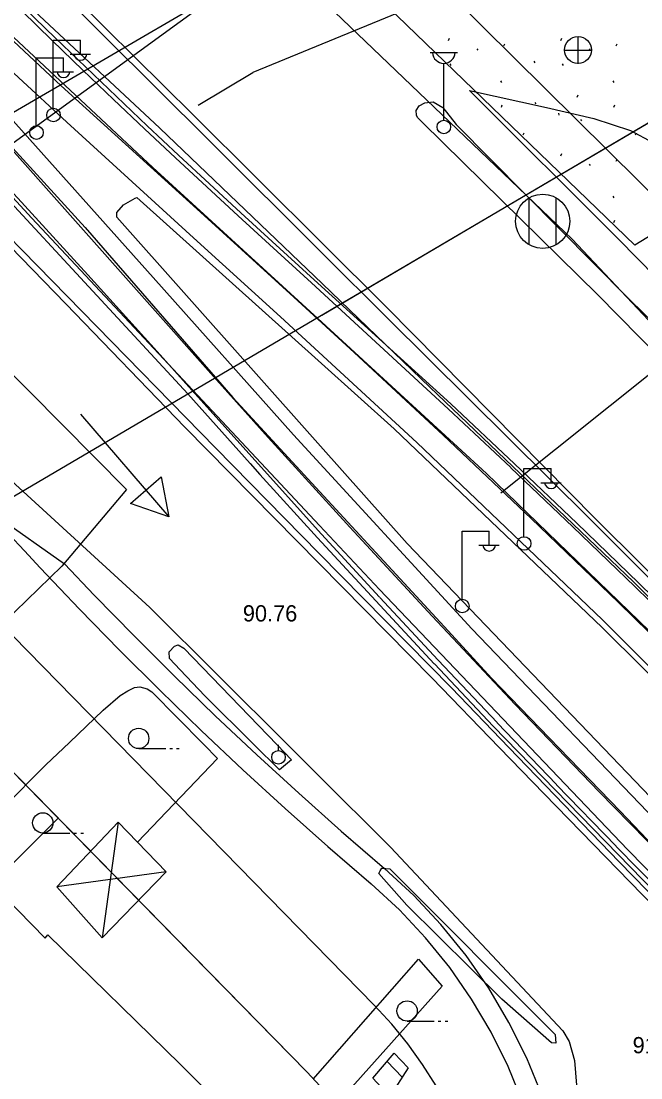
# Model space of a CAD drawing. Extents: x 412225 to 413380, y 4456471 to 4457189.
# Drawn here: x 412750 to 412795.7, y 4456566 to 4456643.9 of the extents above; entities that cross this region are included whole.
import ezdxf

# ---------------------------------------------------------------- set-up
doc = ezdxf.new("R2010")
doc.units = 0
for name, color, linetype in [('0_HALİHAZIR', 7, 'Continuous'), ('0_KADASTRO', 7, 'Continuous'), ('1_DÜZENLEME', 7, 'Continuous'), ('1_DÜZENLEME_SB', 7, 'Continuous'), ('1_PLAN_DEĞİŞİKLİĞİ_ONAMA_SINIRI', 7, 'Continuous'), ('HAT_ENERJI_NAKIL_HAT', 7, 'Continuous'), ('KST_ENERJI_NAKIL_HAT', 7, 'Continuous'), ('Level 28', 7, 'Continuous'), ('Level 29', 7, 'Continuous'), ('Level 34', 7, 'Continuous'), ('Level 41', 7, 'Continuous'), ('Level 54', 7, 'Continuous'), ('Level 62', 7, 'Continuous')]:
    doc.layers.add(name, color=color, linetype=linetype)

msp = doc.modelspace()

# ---------------------------------------------------------------- linework, layer by layer
at = {"layer": '0_HALİHAZIR'}
for p, q in [((412752.369, 4456637.537), (412752.369, 4456642.537)), ((412752.369, 4456642.537), (412754.369, 4456642.537)), ((412754.369, 4456641.537), (412754.369, 4456642.537)), ((412791.107, 4456640.805), (412791.107, 4456642.805)), ((412753.609, 4456641.497), (412755.109, 4456641.497)), ((412780.188, 4456641.635), (412782.188, 4456641.635)), ((412790.087, 4456641.795), (412792.087, 4456641.795)), ((412751.116, 4456636.246), (412751.116, 4456641.246)), ((412751.116, 4456641.246), (412753.116, 4456641.246)), ((412753.116, 4456640.246), (412753.116, 4456641.246)), ((412781.188, 4456636.635), (412781.188, 4456640.828)), ((412752.356, 4456640.206), (412753.856, 4456640.206)), ((412787.489, 4456627.445), (412787.49, 4456630.905)), ((412789.489, 4456627.445), (412789.49, 4456630.905)), ((412754.364, 4456614.947), (412760.898, 4456607.377)), ((412758.06, 4456608.362), (412760.334, 4456610.325)), ((412760.334, 4456610.325), (412760.898, 4456607.377)), ((412787.103, 4456605.928), (412787.103, 4456610.928)), ((412787.103, 4456610.928), (412789.103, 4456610.928)), ((412789.103, 4456609.928), (412789.103, 4456610.928)), ((412788.343, 4456609.888), (412789.843, 4456609.888)), ((412760.898, 4456607.377), (412758.06, 4456608.362)), ((412758.125, 4456608.339), (412758.125, 4456608.339)), ((412758.125, 4456608.339), (412758.125, 4456608.339)), ((412782.538, 4456601.31), (412782.538, 4456606.31)), ((412782.538, 4456606.31), (412784.538, 4456606.31)), ((412784.538, 4456605.31), (412784.538, 4456606.31)), ((412783.778, 4456605.27), (412785.278, 4456605.27)), ((412758.669, 4456590.269), (412760.669, 4456590.269)), ((412760.969, 4456590.269), (412761.169, 4456590.269)), ((412761.469, 4456590.269), (412761.669, 4456590.269)), ((412768.984, 4456590.127), (412768.984, 4456590.543)), ((412757.157, 4456584.842), (412755.978, 4456576.307)), ((412751.591, 4456584.036), (412753.591, 4456584.036)), ((412753.891, 4456584.036), (412754.091, 4456584.036)), ((412754.391, 4456584.036), (412754.591, 4456584.036)), ((412760.694, 4456581.182), (412752.639, 4456580.071)), ((412778.478, 4456570.157), (412780.478, 4456570.157)), ((412780.778, 4456570.157), (412780.978, 4456570.157)), ((412781.278, 4456570.157), (412781.478, 4456570.157)), ((412778.104, 4456566.016), (412777.002, 4456567.184))]:
    msp.add_line(p, q, dxfattribs=at)
for points in [[(412772.251, 4456626.783), (412763.89, 4456635.12), (412748.385, 4456650.538), (412731.443, 4456666.942), (412710.113, 4456688.263), (412692.435, 4456706.083), (412681.019, 4456717.423), (412678.45, 4456719.969)], [(412772.26, 4456627.522), (412762.677, 4456637.055), (412749.835, 4456649.77), (412734.22, 4456665.484), (412719.789, 4456680.016), (412703.527, 4456696.182), (412689.412, 4456710.505), (412681.469, 4456718.607)], [(412678.292, 4456716.934), (412694.321, 4456701.011), (412718.552, 4456676.12), (412741.65, 4456653.382), (412760.23, 4456636.05), (412772.226, 4456624.557)], [(412678.11, 4456713.411), (412678.459, 4456713.06), (412689.918, 4456701.64), (412706.653, 4456684.61), (412722.304, 4456668.683), (412740.094, 4456651.438), (412748.66, 4456643.477), (412759.708, 4456633.136), (412770.737, 4456623.058), (412772.193, 4456621.722)], [(412677.858, 4456708.494), (412692.58, 4456693.592), (412704.407, 4456681.733), (412722.695, 4456663.083), (412737.788, 4456647.114), (412745.787, 4456638.487), (412754.724, 4456628.707), (412765.624, 4456616.178), (412772.048, 4456609.212)], [(412772.02, 4456606.726), (412750.79, 4456629.408), (412727.707, 4456654.48), (412698.187, 4456684.8), (412683.339, 4456699.754), (412677.713, 4456705.649)], [(412677.526, 4456702.007), (412686.803, 4456692.477), (412703.531, 4456675.619), (412718.999, 4456659.419), (412731.222, 4456646.516), (412744.594, 4456632.627), (412764.327, 4456612.45), (412771.996, 4456604.655)], [(412680.879, 4456697.965), (412685.03, 4456693.795), (412697.444, 4456681.172), (412710.43, 4456667.605), (412725.138, 4456652.091), (412736.504, 4456640.341), (412745.081, 4456631.509), (412753.292, 4456623.082), (412762.071, 4456613.974), (412771.987, 4456603.93)], [(412689.542, 4456591.474), (412772.54, 4456651.788)], [(412794.082, 4456627.859), (412783.073, 4456638.825)], [(412783.073, 4456638.825), (412788.778, 4456637.577), (412792.258, 4456636.757), (412794.967, 4456635.877), (412796.607, 4456634.98), (412797.674, 4456633.977), (412798.711, 4456632.743), (412799.384, 4456631.684), (412800.32, 4456629.479), (412802.617, 4456623.037)], [(412782.592, 4456633.526), (412779.623, 4456636.457), (412779.24, 4456636.829), (412779.171, 4456637.009), (412779.15, 4456637.354), (412779.375, 4456637.686), (412779.782, 4456637.922), (412780.406, 4456637.981), (412781.119, 4456637.564), (412782.107, 4456636.329)], [(412806.043, 4456612.485), (412794.787, 4456623.497), (412782.107, 4456636.329)], [(412782.592, 4456633.526), (412792.564, 4456623.76), (412800.256, 4456615.934), (412804.743, 4456611.414), (412805.177, 4456611.01), (412805.491, 4456610.85), (412805.887, 4456610.806), (412806.294, 4456611.059), (412806.501, 4456611.473), (412806.447, 4456611.817), (412806.378, 4456612.046), (412806.043, 4456612.485)], [(412772.087, 4456612.573), (412757.052, 4456629.476), (412757.063, 4456629.818), (412757.56, 4456630.38), (412758.418, 4456630.882), (412758.531, 4456630.933), (412772.158, 4456618.692)], [(412809.646, 4456590.067), (412792.371, 4456607.231), (412776.989, 4456622.817), (412772.26, 4456627.522)], [(412802.617, 4456623.037), (412805.261, 4456616.468), (412794.082, 4456627.859)], [(412808.766, 4456590.417), (412791.969, 4456607.219), (412777.045, 4456622.003), (412772.251, 4456626.783)], [(412772.226, 4456624.557), (412780.168, 4456616.947), (412795.188, 4456602.572), (412807.751, 4456590.089)], [(412772.193, 4456621.722), (412784.349, 4456610.568), (412796.337, 4456598.959), (412805.255, 4456590.119)], [(412772.158, 4456618.692), (412777.523, 4456613.872), (412792.875, 4456599.204), (412802.01, 4456590.157)], [(412769.667, 4456590.535), (412759.488, 4456600.672), (412750.141, 4456609.246), (412744.111, 4456614.713)], [(412792.997, 4456590.262), (412778.479, 4456605.388), (412772.087, 4456612.573)], [(412772.048, 4456609.212), (412781.508, 4456598.955), (412784.715, 4456595.468), (412789.711, 4456590.301)], [(412787.583, 4456590.326), (412776.438, 4456602.006), (412772.02, 4456606.726)], [(412771.996, 4456604.655), (412781.749, 4456594.742), (412785.995, 4456590.344)], [(412771.987, 4456603.93), (412780.34, 4456595.471), (412785.277, 4456590.353)], [(412767.179, 4456590.564), (412763.555, 4456594.169), (412761.735, 4456596.082), (412760.934, 4456596.909), (412760.911, 4456597.401), (412761.315, 4456597.835), (412761.593, 4456597.921), (412761.991, 4456597.68), (412768.891, 4456590.544)], [(412753.564, 4456590.724), (412756.059, 4456593.106), (412757.292, 4456594.176), (412757.863, 4456594.53), (412758.368, 4456594.784), (412758.762, 4456594.822), (412759.307, 4456594.666), (412759.639, 4456594.457), (412763.437, 4456590.608)], [(412751.828, 4456589.067), (412753.564, 4456590.724)], [(412763.437, 4456590.608), (412763.476, 4456590.569), (412764.478, 4456589.531)], [(412769.059, 4456588.694), (412767.179, 4456590.564)], [(412768.891, 4456590.544), (412769.952, 4456589.447)], [(412771.808, 4456588.404), (412769.667, 4456590.535)], [(412785.277, 4456590.353), (412788.583, 4456586.925)], [(412785.995, 4456590.344), (412794.124, 4456581.923)], [(412794.75, 4456582.813), (412787.583, 4456590.326)], [(412789.711, 4456590.301), (412794.211, 4456585.647)], [(412798.162, 4456584.882), (412792.997, 4456590.262)], [(412764.478, 4456589.531), (412758.592, 4456583.357)], [(412769.952, 4456589.447), (412769.059, 4456588.694)], [(412751.828, 4456589.067), (412748.653, 4456585.881), (412745.572, 4456582.709)], [(412777.252, 4456582.983), (412771.808, 4456588.404)], [(412788.583, 4456586.925), (412804.906, 4456570.17), (412809.711, 4456565.236)], [(412794.211, 4456585.647), (412809.759, 4456569.345)], [(412777.252, 4456582.983), (412789.967, 4456569.43), (412790.445, 4456568.655), (412790.831, 4456567.258), (412791.043, 4456564.517), (412789.998, 4456560.575), (412788.912, 4456558.913), (412787.182, 4456556.891), (412781.284, 4456550.886), (412776.679, 4456544.077), (412771.155, 4456531.928)], [(412809.738, 4456567.569), (412803.783, 4456573.629), (412794.75, 4456582.813)], [(412794.124, 4456581.923), (412808.664, 4456567.038), (412809.72, 4456565.985)], [(412771.548, 4456565.873), (412779.318, 4456574.73), (412781.058, 4456572.738)], [(412771.503, 4456562.049), (412781.058, 4456572.738)]]:
    msp.add_lwpolyline(points, dxfattribs=at)
for points in [[(412757.157, 4456584.842), (412760.694, 4456581.182), (412755.978, 4456576.307), (412752.639, 4456580.071)], [(412778.45, 4456578.711), (412776.405, 4456581.06), (412776.494, 4456581.244), (412776.61, 4456581.446), (412777.215, 4456581.385), (412789.395, 4456569.171), (412789.45, 4456568.534), (412789.138, 4456568.564), (412785.471, 4456571.766)], [(412765, 4456563.724), (412765.325, 4456563.294), (412763.628, 4456558.011), (412765.666, 4456555.742), (412754.532, 4456544.32), (412733.724, 4456566.136), (412747.741, 4456580.387), (412751.774, 4456576.277), (412751.971, 4456576.535), (412761.743, 4456566.984)], [(412777.519, 4456567.802), (412778.55, 4456566.71), (412777.197, 4456564.605), (412775.961, 4456565.94)]]:
    msp.add_lwpolyline(points, close=True, dxfattribs=at)
for centre, radius in [((412791.092, 4456641.813), 1), ((412752.379, 4456637.012), 0.5), ((412751.126, 4456635.722), 0.5), ((412781.188, 4456636.135), 0.5), ((412788.49, 4456629.175), 2), ((412787.113, 4456605.404), 0.5), ((412782.548, 4456600.786), 0.5), ((412758.669, 4456591.019), 0.75), ((412768.984, 4456589.627), 0.5), ((412751.591, 4456584.786), 0.75), ((412778.478, 4456570.907), 0.75)]:
    msp.add_circle(centre, radius, dxfattribs=at)
for centre, radius, start, end in [((412754.369, 4456641.54), 0.474, 184.83843, 355.14641), ((412781.188, 4456641.665), 0.837, 183.298, 356.90719), ((412753.116, 4456640.25), 0.474, 184.83843, 355.14641), ((412789.103, 4456609.932), 0.474, 184.83843, 355.14641), ((412784.538, 4456605.314), 0.474, 184.83843, 355.14641)]:
    msp.add_arc(centre, radius, start, end, dxfattribs=at)
at = {"layer": '0_KADASTRO'}
for points in [[(412758.558, 4456668.786), (412808.977, 4456694.209), (412902.634, 4456741.974), (412909.074, 4456745.179), (412943.419, 4456762.272), (412949.024, 4456765.062), (412952.615, 4456766.849), (412963.581, 4456772.307), (412985.511, 4456783.221), (412985.536, 4456782.611), (412987.65, 4456731.4), (412981.45, 4456727.59), (412970.633, 4456720.947), (412967.171, 4456718.821), (412964.24, 4456717.02), (412920.19, 4456689.98), (412911.66, 4456684.75), (412892.499, 4456672.986), (412877.7, 4456663.9), (412867.363, 4456657.565), (412824.012, 4456630.971), (412807.183, 4456620.644)], [(412718.71, 4456582.201), (412737.325, 4456600.835), (412752.722, 4456585.141), (412734.06, 4456566.46)], [(412734.06, 4456566.46), (412752.722, 4456585.141), (412771.088, 4456566.42), (412772.061, 4456565.364), (412773.615, 4456563.41), (412754.98, 4456544.87)]]:
    msp.add_lwpolyline(points, close=True, dxfattribs=at)
at = {"layer": '1_DÜZENLEME'}
msp.add_line((412747.141, 4456608.153), (412753.197, 4456603.904), dxfattribs=at)
at = {"layer": '1_DÜZENLEME_SB'}
msp.add_line((412747.141, 4456608.153), (412753.197, 4456603.904), dxfattribs=at)
at = {"layer": '1_PLAN_DEĞİŞİKLİĞİ_ONAMA_SINIRI'}
msp.add_line((412672.601, 4456695.462), (412757.759, 4456609.379), dxfattribs=at)
msp.add_lwpolyline([(412757.759, 4456609.379), (412752.996, 4456603.73), (412748.69, 4456599.552)], dxfattribs=at)
at = {"layer": 'HAT_ENERJI_NAKIL_HAT'}
msp.add_line((412487.487, 4456484.365), (412772.521, 4456650.705), dxfattribs=at)
at = {"layer": 'KST_ENERJI_NAKIL_HAT'}
msp.add_line((412801.671, 4456639.586), (412536.778, 4456483.796), dxfattribs=at)
at = {"layer": 'Level 28'}
for p, q in [((412917.79, 4456702.575), (412795.286, 4456627.414)), ((412795.286, 4456627.414), (412769.941, 4456651.89))]:
    msp.add_line(p, q, dxfattribs=at)
at = {"layer": 'Level 29'}
for p, q in [((412729.643, 4456608.666), (412771.088, 4456566.42)), ((412771.088, 4456566.42), (412772.061, 4456565.364))]:
    msp.add_line(p, q, dxfattribs=at)
at = {"layer": 'Level 34'}
for points in [[(412771.088, 4456566.42), (412729.643, 4456608.666)], [(412705.467, 4456595.951), (412710.523, 4456590.729), (412734.082, 4456566.562), (412755.002, 4456544.972), (412768.682, 4456531.202), (412778.578, 4456550.312), (412776.797, 4456556.59), (412776.362, 4456557.958), (412775.843, 4456559.297), (412775.241, 4456560.6), (412774.559, 4456561.863), (412773.8, 4456563.081), (412772.966, 4456564.25), (412772.061, 4456565.364), (412771.088, 4456566.42)]]:
    msp.add_lwpolyline(points, dxfattribs=at)
at = {"layer": 'Level 41'}
for p, q in [((412781.529, 4456642.526), (412781.599, 4456642.686)), ((412785.612, 4456642.118), (412785.683, 4456642.278)), ((412789.822, 4456642.526), (412789.892, 4456642.686)), ((412793.905, 4456642.118), (412793.976, 4456642.278)), ((412783.624, 4456641.91), (412783.695, 4456641.804)), ((412791.917, 4456641.91), (412791.988, 4456641.804)), ((412781.638, 4456640.789), (412781.709, 4456640.682)), ((412787.832, 4456640.981), (412787.903, 4456640.874)), ((412789.931, 4456640.789), (412790.002, 4456640.682)), ((412785.376, 4456639.528), (412785.447, 4456639.421)), ((412793.669, 4456639.528), (412793.74, 4456639.421)), ((412791.028, 4456638.335), (412791.099, 4456638.494)), ((412785.434, 4456637.606), (412785.506, 4456637.766)), ((412787.899, 4456637.951), (412787.97, 4456637.844)), ((412793.727, 4456637.606), (412793.799, 4456637.766)), ((412789.657, 4456637.16), (412789.675, 4456637)), ((412791.287, 4456636.69), (412791.357, 4456636.583)), ((412787.05, 4456635.546), (412787.122, 4456635.706)), ((412795.343, 4456635.546), (412795.415, 4456635.706)), ((412789.822, 4456634.016), (412789.892, 4456634.176)), ((412793.905, 4456633.608), (412793.976, 4456633.768)), ((412791.917, 4456633.4), (412791.988, 4456633.294)), ((412793.669, 4456631.018), (412793.74, 4456630.911)), ((412793.727, 4456629.096), (412793.799, 4456629.256))]:
    msp.add_line(p, q, dxfattribs=at)
at = {"layer": 'Level 54'}
for p, q in [((412839.084, 4456669.826), (412767.103, 4456640.144)), ((412785.39, 4456609.135), (412846.197, 4456657.768))]:
    msp.add_line(p, q, dxfattribs=at)
for points in [[(412772.193, 4456622.249), (412842.641, 4456663.797)], [(412763.049, 4456637.753), (412767.103, 4456640.144)]]:
    msp.add_lwpolyline(points, dxfattribs=at)
at = {"layer": 'Level 62'}
for p, q in [((412764.016, 4456653.345), (412790.664, 4456627.853)), ((412743.509, 4456648), (412752.958, 4456639.162)), ((412734.014, 4456646.917), (412762.289, 4456616.439)), ((412752.958, 4456639.162), (412763.493, 4456629.596)), ((412748.51, 4456635.362), (412764.194, 4456617.726)), ((412763.493, 4456629.596), (412770.112, 4456623.58)), ((412768.318, 4456627.463), (412771.423, 4456624.64)), ((412768.52, 4456627.685), (412771.625, 4456624.862)), ((412819.008, 4456597.683), (412790.664, 4456627.853)), ((412781.705, 4456615.702), (412771.625, 4456624.862)), ((412770.112, 4456623.58), (412774.577, 4456619.49)), ((412774.577, 4456619.49), (412781.129, 4456613.401)), ((412764.194, 4456617.726), (412768.236, 4456613.217)), ((412762.582, 4456616.712), (412772.171, 4456606.082)), ((412768.236, 4456613.217), (412774.254, 4456606.6)), ((412781.129, 4456613.401), (412787.626, 4456607.254)), ((412737.183, 4456610.976), (412776.085, 4456571.322)), ((412790.716, 4456606.622), (412786.134, 4456610.987)), ((412787.626, 4456607.254), (412794.068, 4456601.05)), ((412774.254, 4456606.6), (412780.33, 4456600.037)), ((412795.281, 4456602.218), (412790.716, 4456606.622)), ((412776.454, 4456601.429), (412772.171, 4456606.082)), ((412799.813, 4456597.79), (412795.281, 4456602.218)), ((412780.775, 4456596.794), (412776.462, 4456601.42)), ((412794.068, 4456601.05), (412800.454, 4456594.788)), ((412780.33, 4456600.037), (412786.466, 4456593.528)), ((412784.834, 4456591.913), (412780.492, 4456596.512)), ((412785.124, 4456592.188), (412780.782, 4456596.786)), ((412786.466, 4456593.528), (412792.658, 4456587.075)), ((412789.503, 4456587.608), (412785.132, 4456592.179)), ((412793.911, 4456583.057), (412789.511, 4456587.6)), ((412792.658, 4456587.075), (412794.905, 4456584.763)), ((412794.905, 4456584.763), (412801.17, 4456578.38)), ((412795.559, 4456581.369), (412793.916, 4456583.051)), ((412799.997, 4456576.855), (412795.563, 4456581.365))]:
    msp.add_line(p, q, dxfattribs=at)
for points in [[(412678.11, 4456713.411), (412678.459, 4456713.06), (412689.918, 4456701.64), (412706.653, 4456684.61), (412722.304, 4456668.683), (412740.094, 4456651.438), (412748.66, 4456643.477), (412759.708, 4456633.136), (412770.737, 4456623.058), (412772.193, 4456621.722)], [(412677.858, 4456708.494), (412692.58, 4456693.592), (412704.407, 4456681.733), (412722.695, 4456663.083), (412737.788, 4456647.114), (412745.787, 4456638.487), (412754.724, 4456628.707), (412765.624, 4456616.178), (412772.048, 4456609.212)], [(412750.039, 4456644.693), (412752.29, 4456642.503), (412754.551, 4456640.324), (412756.821, 4456638.155), (412759.102, 4456635.996), (412761.391, 4456633.847), (412763.691, 4456631.709), (412766, 4456629.581), (412768.318, 4456627.463)], [(412750.249, 4456644.907), (412752.499, 4456642.719), (412754.759, 4456640.541), (412757.028, 4456638.372), (412759.307, 4456636.214), (412761.596, 4456634.066), (412763.895, 4456631.929), (412766.203, 4456629.802), (412768.52, 4456627.685)], [(412744.819, 4456641.667), (412759.745, 4456625.019), (412770.094, 4456613.422), (412783.262, 4456599.113), (412797.987, 4456583.749), (412809.801, 4456571.775), (412815.417, 4456577.331), (412792.911, 4456599.78), (412779.196, 4456612.846), (412769.136, 4456622.124), (412762.717, 4456627.958), (412753.36, 4456636.477), (412746.21, 4456643.088)], [(412762.582, 4456616.712), (412760.035, 4456619.563), (412757.478, 4456622.404), (412754.91, 4456625.236), (412752.331, 4456628.057), (412749.741, 4456630.869), (412747.14, 4456633.671), (412744.529, 4456636.463), (412741.907, 4456639.245)], [(412771.428, 4456624.635), (412781.51, 4456615.337), (412786.125, 4456610.996)], [(412762.289, 4456616.439), (412766.897, 4456611.295), (412767.613, 4456610.501), (412771.867, 4456605.821), (412780.482, 4456596.522)], [(412815.181, 4456582.973), (412810.731, 4456587.468), (412806.265, 4456591.954), (412804.589, 4456593.626), (412800.093, 4456598.075), (412795.56, 4456602.505), (412790.993, 4456606.91), (412786.409, 4456611.278), (412781.705, 4456615.702)], [(412751.405, 4456603.614), (412750.243, 4456604.854), (412749.08, 4456606.093), (412747.141, 4456608.153)], [(412751.405, 4456603.614), (412754.313, 4456600.55), (412757.263, 4456597.527), (412760.256, 4456594.545), (412763.29, 4456591.606), (412766.365, 4456588.709), (412769.481, 4456585.856), (412772.636, 4456583.046), (412775.83, 4456580.282)], [(412753.197, 4456603.904), (412755.394, 4456601.59), (412758.329, 4456598.582), (412761.307, 4456595.615), (412764.326, 4456592.69), (412767.386, 4456589.808), (412770.486, 4456586.969), (412773.625, 4456584.174), (412776.804, 4456581.423)], [(412895.594, 4456479.649), (412850.422, 4456525.311), (412804.162, 4456572.072), (412784.834, 4456591.913)], [(412789.318, 4456561.917), (412788.412, 4456564.712), (412787.304, 4456567.434), (412785.999, 4456570.066), (412784.504, 4456572.596), (412782.828, 4456575.009), (412780.979, 4456577.293), (412778.967, 4456579.434), (412776.804, 4456581.423)], [(412787.875, 4456561.508), (412787.003, 4456564.198), (412785.936, 4456566.817), (412784.68, 4456569.351), (412783.242, 4456571.786), (412781.628, 4456574.109), (412779.848, 4456576.307), (412777.912, 4456578.368), (412775.83, 4456580.282)], [(412783.531, 4456558.501), (412782.964, 4456560.285), (412782.287, 4456562.031), (412781.502, 4456563.731), (412780.612, 4456565.379), (412779.622, 4456566.968), (412778.535, 4456568.492), (412777.354, 4456569.945), (412776.085, 4456571.322)]]:
    msp.add_lwpolyline(points, dxfattribs=at)

# ---------------------------------------------------------------- texts
at = {"layer": '0_HALİHAZIR'}
for s, p in [('90.76', (412766.357, 4456599.645)), ('91.37', (412795.122, 4456567.785))]:
    msp.add_text(s, height=1.2, dxfattribs=at).set_placement(p)

doc.saveas('drawing.dxf')
